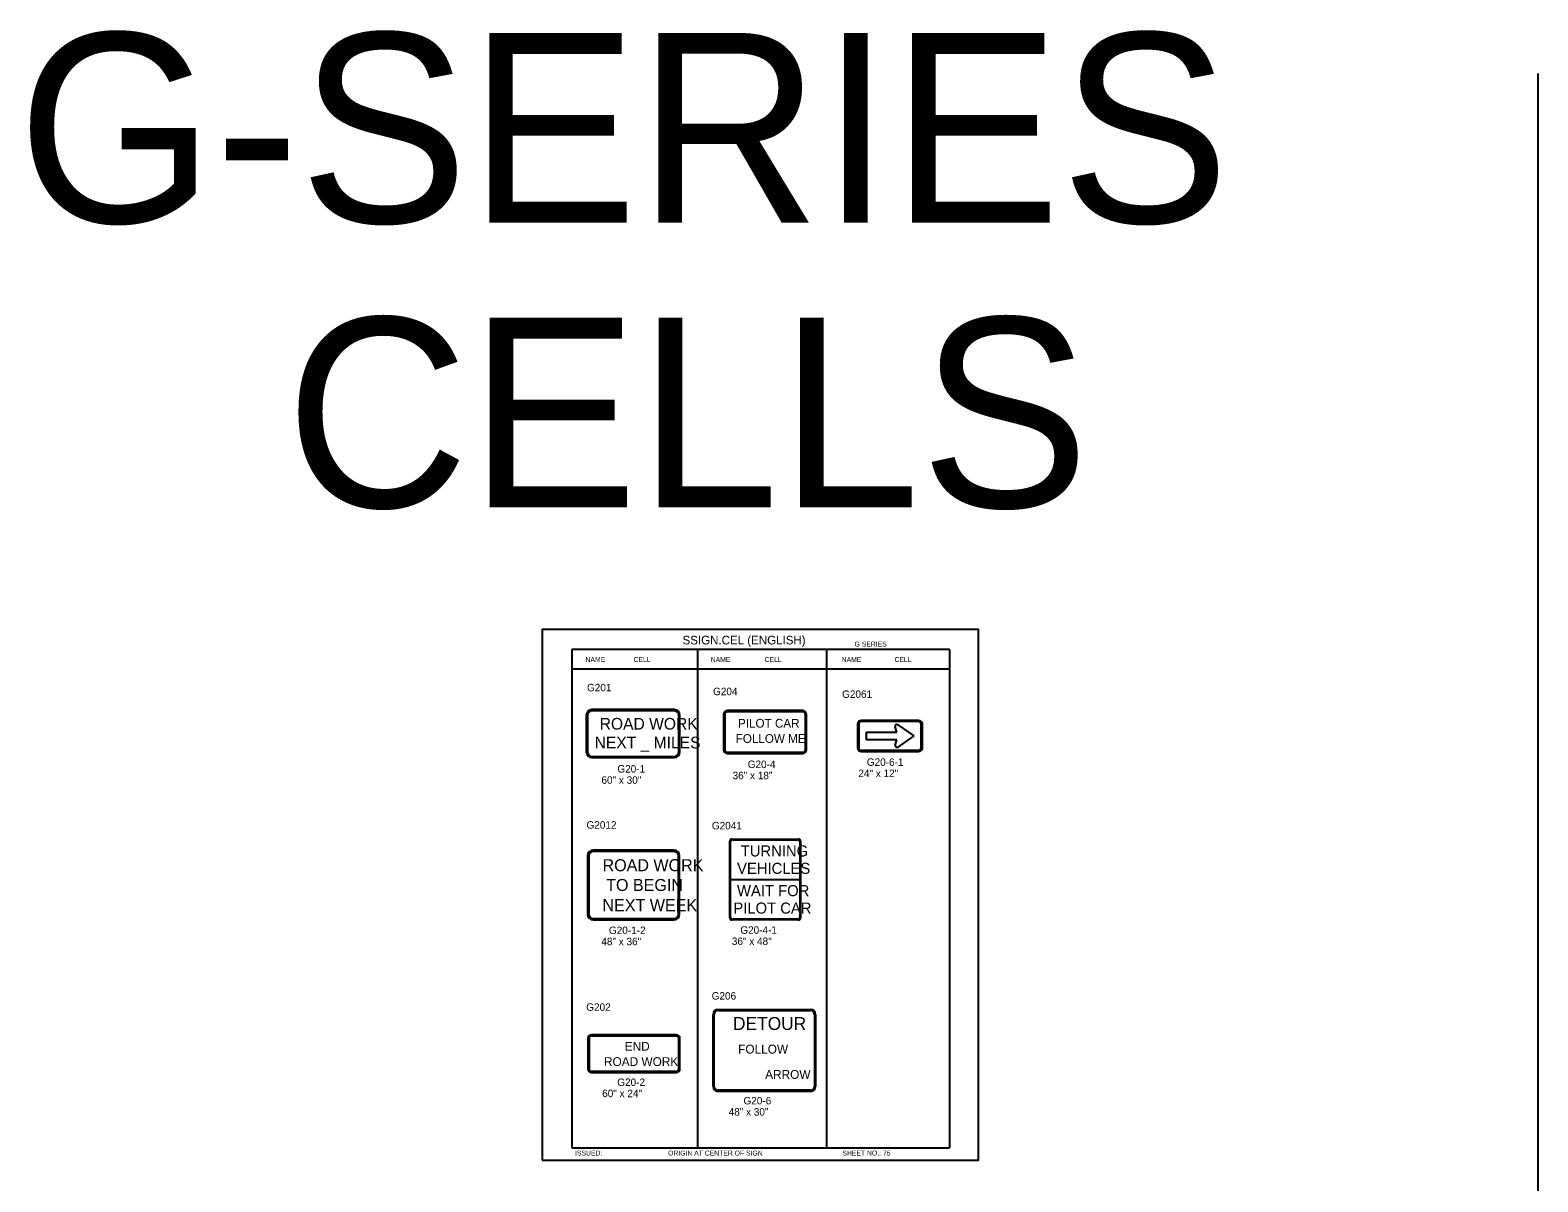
# Model space of a CAD drawing. Extents: x -5299 to 22597, y -19549 to -1808.
# Drawn here: x 5668 to 8090, y -3658 to -1808 of the extents above; entities that cross this region are included whole.
import ezdxf

# ---------------------------------------------------------------- set-up
doc = ezdxf.new("R2010")
doc.units = 0
for name, color, linetype in [('Level 1', 7, 'Continuous'), ('Level 2', 7, 'Continuous'), ('Level 3', 7, 'Continuous'), ('Level 61', 7, 'Continuous')]:
    doc.layers.add(name, color=color, linetype=linetype)

msp = doc.modelspace()

# ---------------------------------------------------------------- linework, layer by layer
at = {"layer": 'Level 1'}
for p, q in [((7145, -2802.9), (6538, -2802.9)), ((6538, -2802.9), (6538, -3602.9)), ((6740.3, -2802.9), (6740.3, -3602.9)), ((6947.2, -2802.9), (6947.2, -3602.9)), ((7145, -2802.9), (7145, -3602.9)), ((7145, -2834.6), (6538, -2834.6)), ((6702.7, -2899.2), (6570.6, -2899.2)), ((6702.7, -2901.2), (6570.6, -2901.2)), ((6909.1, -2900.9), (6788.2, -2900.9)), ((6909.1, -2902.9), (6788.2, -2902.9)), ((6561.4, -2908.4), (6561.4, -2967.2)), ((6563.4, -2908.4), (6563.4, -2967.2)), ((6709.9, -2967.2), (6709.9, -2908.4)), ((6711.9, -2967.2), (6711.9, -2908.4)), ((6781.8, -2907.2), (6781.8, -2963.4)), ((6783.8, -2907.2), (6783.8, -2963.4)), ((6913.4, -2963.4), (6913.4, -2907.2)), ((6915.4, -2963.4), (6915.4, -2907.2)), ((6997.2, -2922.6), (6997.2, -2960.6)), ((6999.2, -2922.6), (6999.2, -2960.6)), ((7095.4, -2916.6), (7003.2, -2916.6)), ((7095.4, -2918.6), (7003.2, -2918.6)), ((7060.2, -2935.3), (7057.7, -2926.9)), ((7061.8, -2923.7), (7087.6, -2941.6)), ((7099.4, -2960.6), (7099.4, -2922.6)), ((7101.4, -2960.6), (7101.4, -2922.6)), ((6636.4, -2938.2), (6636.4, -2938.2)), ((6848.9, -2933.6), (6848.9, -2933.6)), ((7011.4, -2948), (7011.4, -2935.3)), ((7011.4, -2935.3), (7060.2, -2935.3)), ((7060.2, -2948), (7011.4, -2948)), ((7049.3, -2941.6), (7049.3, -2941.6)), ((7057.7, -2956.3), (7060.2, -2948)), ((7087.6, -2941.6), (7061.8, -2959.4)), ((6570.6, -2974.4), (6702.7, -2974.4)), ((6570.6, -2976.4), (6702.7, -2976.4)), ((6788.2, -2967.7), (6909.1, -2967.7)), ((6788.2, -2969.7), (6909.1, -2969.7)), ((7003.2, -2964.6), (7095.4, -2964.6)), ((7003.2, -2966.6), (7095.4, -2966.6)), ((6792, -3233.9), (6792, -3110.3)), ((6793.4, -3232.9), (6793.4, -3111.3)), ((6795.8, -3107.1), (6902, -3107.1)), ((6797, -3108.3), (6900.9, -3108.3)), ((6904.4, -3111.3), (6904.4, -3232.9)), ((6905.8, -3110.3), (6905.8, -3233.9)), ((6563.4, -3134.2), (6563.4, -3227.8)), ((6565.4, -3134.2), (6565.4, -3227.8)), ((6702.2, -3125), (6572.6, -3125)), ((6702.2, -3127), (6572.6, -3127)), ((6709.4, -3227.8), (6709.4, -3134.2)), ((6711.4, -3227.8), (6711.4, -3134.2)), ((6793.4, -3172.1), (6904.4, -3172.1)), ((6848.9, -3172.1), (6848.9, -3172.1)), ((6637.3, -3180.9), (6637.3, -3180.9)), ((6572.6, -3235), (6702.2, -3235)), ((6572.6, -3237), (6702.2, -3237)), ((6902, -3237.1), (6795.8, -3237.1)), ((6900.9, -3235.9), (6797, -3235.9)), ((6765.1, -3504.4), (6765.1, -3388.7)), ((6767.1, -3504.4), (6767.1, -3388.7)), ((6773.1, -3380.7), (6921.9, -3380.7)), ((6773.1, -3382.7), (6921.9, -3382.7)), ((6927.9, -3388.7), (6927.9, -3504.4)), ((6929.9, -3388.7), (6929.9, -3504.4)), ((6637.6, -3452.7), (6637.6, -3452.7)), ((6848.4, -3446.6), (6848.4, -3446.6)), ((6921.9, -3510.4), (6773.1, -3510.4)), ((6921.9, -3512.4), (6773.1, -3512.4)), ((6538, -3602.9), (7145, -3602.9))]:
    msp.add_line(p, q, dxfattribs=at)
for centre, radius, start, end in [((6570.6, -2908.4), 9.2, 90, 180), ((6570.6, -2908.4), 7.2, 90, 180), ((6702.7, -2908.4), 9.2, 0, 90), ((6702.7, -2908.4), 7.2, 0, 90), ((6788.2, -2907.2), 6.32, 90, 180), ((6788.2, -2907.2), 4.32, 90, 180), ((6909.1, -2907.2), 6.32, 0, 90), ((6909.1, -2907.2), 4.32, 0, 90), ((7003.2, -2922.6), 6, 90, 180), ((7003.2, -2922.6), 4, 90, 180), ((7060.3, -2926.1), 2.81, 58.0324, 196.3736), ((7095.4, -2922.6), 6, 0, 90), ((7095.4, -2922.6), 4, 0, 90), ((6570.6, -2967.2), 9.2, 180, 270), ((6570.6, -2967.2), 7.2, 180, 270), ((6702.7, -2967.2), 7.2, 270, 0), ((6702.7, -2967.2), 9.2, 270, 0), ((6788.2, -2963.4), 6.32, 180, 270), ((6788.2, -2963.4), 4.32, 180, 270), ((6909.1, -2963.4), 4.32, 270, 0), ((6909.1, -2963.4), 6.32, 270, 0), ((7003.2, -2960.6), 6, 180, 270), ((7003.2, -2960.6), 4, 180, 270), ((7060.3, -2957.1), 2.79, 162.8549, 302.3344), ((7095.4, -2960.6), 4, 270, 0), ((7095.4, -2960.6), 6, 270, 0), ((6572.6, -3134.2), 9.2, 90, 180), ((6572.6, -3134.2), 7.2, 90, 180), ((6702.2, -3134.2), 9.2, 0, 90), ((6702.2, -3134.2), 7.2, 0, 90), ((6572.6, -3227.8), 9.2, 180, 270), ((6572.6, -3227.8), 7.2, 180, 270), ((6702.2, -3227.8), 7.2, 270, 0), ((6702.2, -3227.8), 9.2, 270, 0), ((6773.1, -3388.7), 8, 90, 180), ((6773.1, -3388.7), 6, 90, 180), ((6921.9, -3388.7), 8, 0, 90), ((6921.9, -3388.7), 6, 0, 90), ((6773.1, -3504.4), 8, 180, 270), ((6773.1, -3504.4), 6, 180, 270), ((6921.9, -3504.4), 6, 270, 0), ((6921.9, -3504.4), 8, 270, 0)]:
    msp.add_arc(centre, radius, start, end, dxfattribs=at)
for centre, major_axis, start_param, end_param in [((6795.8, -3110.3), (-3.79, 0), 4.712389, 6.283185), ((6797, -3111.3), (-3.51, 0), 4.712389, 6.283185), ((6900.9, -3111.3), (-3.51, 0), 3.141593, 4.712389), ((6902, -3110.3), (-3.79, 0), 3.141593, 4.712389), ((6795.8, -3233.9), (3.79, 0), 3.141593, 4.712389), ((6797, -3232.9), (3.51, 0), 3.141593, 4.712389), ((6900.9, -3232.9), (3.51, 0), 4.712389, 6.283185), ((6902, -3233.9), (3.79, 0), 4.712389, 6.283185)]:
    msp.add_ellipse(centre, major_axis=major_axis, ratio=0.857082, start_param=start_param, end_param=end_param, dxfattribs=at)
at = {"layer": 'Level 3'}
for p, q in [((8090.3, -1877.7), (8090.3, -9425.7)), ((6563.9, -3427.2), (6563.9, -3476.4)), ((6565.9, -3427.2), (6565.9, -3476.4)), ((6706.4, -3421.6), (6569.5, -3421.6)), ((6706.4, -3423.6), (6569.5, -3423.6)), ((6710, -3476.4), (6710, -3427.2)), ((6712, -3476.4), (6712, -3427.2)), ((6569.5, -3480), (6706.4, -3480)), ((6569.5, -3482), (6706.4, -3482))]:
    msp.add_line(p, q, dxfattribs=at)
for centre, radius, start, end in [((6569.5, -3427.2), 5.6, 90, 180), ((6569.5, -3427.2), 3.6, 90, 180), ((6706.4, -3427.2), 5.6, 0, 90), ((6706.4, -3427.2), 3.6, 0, 90), ((6569.5, -3476.4), 5.6, 180, 270), ((6569.5, -3476.4), 3.6, 180, 270), ((6706.4, -3476.4), 3.6, 270, 0), ((6706.4, -3476.4), 5.6, 270, 0)]:
    msp.add_arc(centre, radius, start, end, dxfattribs=at)
at = {"layer": 'Level 61'}
msp.add_lwpolyline([(6490.5, -3623.1), (7191.5, -3623.1), (7191.5, -2770.8), (6490.5, -2770.8)], close=True, dxfattribs=at)

# ---------------------------------------------------------------- texts
at = {"layer": 'Level 1'}
for s, height, p in [('ROAD WORK', 18.77, (6582.9, -2931.4)), ('PILOT CAR', 14, (6805.2, -2928.2)), ('NEXT _ MILES', 18.775, (6574.8, -2961.6)), ('FOLLOW ME', 14, (6801.5, -2952.7)), ('TURNING', 17.78, (6809.6, -3135.1)), ('ROAD WORK', 19.3, (6587.6, -3158.8)), ('VEHICLES', 17.78, (6803.7, -3163.1)), ('TO BEGIN', 19.3, (6593.4, -3190.6)), ('WAIT FOR', 17.78, (6803.6, -3198.9)), ('NEXT WEEK', 19.3, (6587.5, -3223)), ('PILOT CAR', 17.78, (6797.7, -3226.9)), ('DETOUR', 20.82, (6797.2, -3413.8)), ('END', 14.22, (6623.2, -3447.1)), ('FOLLOW', 14.22, (6805.4, -3451.6)), ('ROAD WORK', 14.22, (6589.9, -3471.7)), ('ARROW', 14.22, (6848.8, -3492.3))]:
    msp.add_text(s, height=height, dxfattribs=at).set_placement(p)
at = {"layer": 'Level 2'}
for s, p in [('G201', (6562.6, -2869.9)), ('G204', (6765.1, -2876.1)), ('G2061', (6972.4, -2880.5)), ('G2012', (6561.8, -3090.5)), ('G2041', (6763.2, -3091.6)), ('G206', (6762.9, -3365)), ('G202', (6561.4, -3383))]:
    msp.add_text(s, height=12, dxfattribs=at).set_placement(p)
at = {"layer": 'Level 3'}
for s, height, p in [('G-SERIES', 304.78, (5647.4, -2117.5)), ('CELLS', 304.78, (6078.3, -2574.6)), ('SSIGN.CEL (ENGLISH)', 13.857, (6716.1, -2794.6)), ('G SERIES', 7.92, (6992.5, -2798)), ('NAME', 7.92, (6560.2, -2822.8)), ('CELL', 7.92, (6637.3, -2822.8)), ('NAME', 7.92, (6761.5, -2822.8)), ('CELL', 7.92, (6847.8, -2822.8)), ('NAME', 7.92, (6971.8, -2822.8)), ('CELL', 7.92, (7056.6, -2822.8)), ('G20-6-1', 12, (7012.2, -2989.6)), ('G20-1', 12, (6611.4, -3000.4)), ('36" x 18"', 12, (6796.5, -3011.1)), ('G20-4', 12, (6820.8, -2993.1)), ('24" x 12"', 12, (6998.6, -3007.6)), ('60" x 30"', 12, (6585.8, -3018.4)), ('48" x 36"', 12, (6585.6, -3277.7)), ('G20-1-2', 12, (6597.8, -3259.7)), ('36" x 48"', 12, (6795.3, -3277.3)), ('G20-4-1', 12, (6808.9, -3259.3)), ('60" x 24"', 12, (6587, -3521.7)), ('G20-2', 12, (6611.2, -3503.7)), ('G20-6', 12, (6814, -3533.3)), ('48" x 30"', 12, (6790.1, -3551.3)), ('ISSUED:', 7.92, (6543.4, -3615.4)), ('ORIGIN AT CENTER OF SIGN', 7.918, (6692.9, -3615.4)), ('SHEET NO.: 75', 7.918, (6973, -3615.4))]:
    msp.add_text(s, height=height, dxfattribs=at).set_placement(p)

doc.saveas('drawing.dxf')
